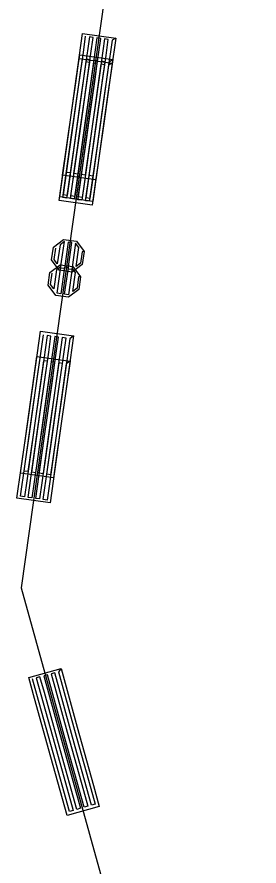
# Model space of a CAD drawing. Extents: x -266179 to -264727, y -1243225 to -1241702.
# Drawn here: x -265587.11 to -265582.04, y -1243189.54 to -1243171.75 of the extents above; entities that cross this region are included whole.
import ezdxf

# ---------------------------------------------------------------- set-up
doc = ezdxf.new("R2010")
doc.units = 0
for name, color, linetype in [('Vrstva 1', 7, 'Continuous'), ('Vrstva 19', 7, 'Continuous'), ('Vrstva 21', 7, 'Continuous')]:
    doc.layers.add(name, color=color, linetype=linetype)

msp = doc.modelspace()

# ---------------------------------------------------------------- linework, layer by layer
at = {"layer": 'Vrstva 1'}
for p, q in [((-265585.13, -1243170.31), (-265587.02, -1243183.71)), ((-265587.02, -1243183.71), (-265582.04, -1243201.65))]:
    msp.add_line(p, q, dxfattribs=at)
at = {"layer": 'Vrstva 19'}
for p, q in [((-265585.13, -1243170.31), (-265587.02, -1243183.71)), ((-265587.02, -1243183.71), (-265582.04, -1243201.65))]:
    msp.add_line(p, q, dxfattribs=at)
for points in [[(-265585.041, -1243172.191), (-265585.218, -1243173.449), (-265585.396, -1243174.706), (-265585.46, -1243175.162), (-265586.153, -1243175.064), (-265585.976, -1243173.806), (-265585.798, -1243172.549), (-265585.734, -1243172.093), (-265585.041, -1243172.191), (-265585.117, -1243172.231), (-265585.295, -1243173.488), (-265585.472, -1243174.746), (-265585.52, -1243175.082), (-265585.599, -1243175.071), (-265585.421, -1243173.814), (-265585.244, -1243172.556), (-265585.196, -1243172.22), (-265585.275, -1243172.208), (-265585.453, -1243173.466), (-265585.631, -1243174.723), (-265585.678, -1243175.06), (-265585.758, -1243175.049), (-265585.58, -1243173.791), (-265585.402, -1243172.534), (-265585.355, -1243172.197), (-265585.434, -1243172.186), (-265585.611, -1243173.443), (-265585.789, -1243174.701), (-265585.837, -1243175.038), (-265585.916, -1243175.026), (-265585.738, -1243173.769), (-265585.561, -1243172.511), (-265585.513, -1243172.175), (-265585.592, -1243172.164), (-265585.77, -1243173.421), (-265585.948, -1243174.679), (-265585.995, -1243175.015), (-265586.074, -1243175.004), (-265585.897, -1243173.747), (-265585.719, -1243172.489), (-265585.671, -1243172.152)], [(-265585.115, -1243172.718), (-265585.293, -1243173.976), (-265585.47, -1243175.233), (-265585.535, -1243175.689), (-265586.228, -1243175.591), (-265586.05, -1243174.333), (-265585.872, -1243173.076), (-265585.808, -1243172.62), (-265585.115, -1243172.718), (-265585.191, -1243172.758), (-265585.369, -1243174.016), (-265585.547, -1243175.273), (-265585.594, -1243175.61), (-265585.673, -1243175.599), (-265585.496, -1243174.341), (-265585.318, -1243173.084), (-265585.27, -1243172.747), (-265585.35, -1243172.736), (-265585.527, -1243173.993), (-265585.705, -1243175.251), (-265585.753, -1243175.587), (-265585.832, -1243175.576), (-265585.654, -1243174.319), (-265585.476, -1243173.061), (-265585.429, -1243172.725), (-265585.508, -1243172.713), (-265585.686, -1243173.971), (-265585.864, -1243175.228), (-265585.911, -1243175.565), (-265585.99, -1243175.554), (-265585.813, -1243174.296), (-265585.635, -1243173.039), (-265585.587, -1243172.702), (-265585.667, -1243172.691), (-265585.844, -1243173.948), (-265586.022, -1243175.206), (-265586.07, -1243175.543), (-265586.149, -1243175.531), (-265585.971, -1243174.274), (-265585.793, -1243173.016), (-265585.746, -1243172.68)], [(-265585.103, -1243172.64), (-265585.28, -1243173.898), (-265585.456, -1243175.155), (-265585.52, -1243175.611), (-265586.213, -1243175.514), (-265586.037, -1243174.256), (-265585.86, -1243172.998), (-265585.796, -1243172.543), (-265585.103, -1243172.64), (-265585.182, -1243172.7), (-265585.359, -1243173.957), (-265585.535, -1243175.215), (-265585.582, -1243175.552), (-265585.662, -1243175.54), (-265585.485, -1243174.283), (-265585.309, -1243173.025), (-265585.261, -1243172.688), (-265585.341, -1243172.677), (-265585.517, -1243173.935), (-265585.694, -1243175.193), (-265585.741, -1243175.529), (-265585.82, -1243175.518), (-265585.644, -1243174.261), (-265585.467, -1243173.003), (-265585.42, -1243172.666), (-265585.499, -1243172.655), (-265585.676, -1243173.913), (-265585.852, -1243175.17), (-265585.899, -1243175.507), (-265585.979, -1243175.496), (-265585.802, -1243174.238), (-265585.626, -1243172.981), (-265585.578, -1243172.644), (-265585.658, -1243172.633), (-265585.834, -1243173.891), (-265586.01, -1243175.148), (-265586.058, -1243175.485), (-265586.137, -1243175.474), (-265585.961, -1243174.216), (-265585.784, -1243172.958), (-265585.737, -1243172.622)], [(-265585.703, -1243176.662), (-265585.741, -1243176.93), (-265585.955, -1243177.091), (-265586.223, -1243177.053), (-265586.384, -1243176.839), (-265586.346, -1243176.571), (-265586.132, -1243176.41), (-265585.864, -1243176.448), (-265585.703, -1243176.662), (-265585.744, -1243176.667), (-265585.777, -1243176.904), (-265585.868, -1243176.972), (-265585.812, -1243176.576), (-265585.88, -1243176.486), (-265585.958, -1243177.04), (-265586.037, -1243177.029), (-265585.959, -1243176.475), (-265586.038, -1243176.463), (-265586.117, -1243177.018), (-265586.196, -1243177.007), (-265586.117, -1243176.452), (-265586.208, -1243176.52), (-265586.264, -1243176.916), (-265586.332, -1243176.826), (-265586.298, -1243176.588)], [(-265585.777, -1243177.19), (-265585.815, -1243177.457), (-265586.03, -1243177.619), (-265586.297, -1243177.581), (-265586.459, -1243177.366), (-265586.421, -1243177.099), (-265586.206, -1243176.937), (-265585.939, -1243176.975), (-265585.777, -1243177.19), (-265585.818, -1243177.194), (-265585.852, -1243177.432), (-265585.942, -1243177.5), (-265585.886, -1243177.104), (-265585.954, -1243177.013), (-265586.033, -1243177.568), (-265586.112, -1243177.557), (-265586.033, -1243177.002), (-265586.113, -1243176.991), (-265586.191, -1243177.545), (-265586.27, -1243177.534), (-265586.192, -1243176.98), (-265586.282, -1243177.048), (-265586.338, -1243177.444), (-265586.406, -1243177.353), (-265586.373, -1243177.116)], [(-265585.922, -1243178.429), (-265586.1, -1243179.687), (-265586.278, -1243180.944), (-265586.342, -1243181.4), (-265587.035, -1243181.302), (-265586.857, -1243180.044), (-265586.68, -1243178.787), (-265586.615, -1243178.331), (-265585.922, -1243178.429), (-265586.001, -1243178.489), (-265586.179, -1243179.746), (-265586.357, -1243181.004), (-265586.404, -1243181.34), (-265586.483, -1243181.329), (-265586.306, -1243180.072), (-265586.128, -1243178.814), (-265586.08, -1243178.477), (-265586.16, -1243178.466), (-265586.337, -1243179.724), (-265586.515, -1243180.981), (-265586.563, -1243181.318), (-265586.642, -1243181.307), (-265586.464, -1243180.049), (-265586.286, -1243178.792), (-265586.239, -1243178.455), (-265586.318, -1243178.444), (-265586.496, -1243179.701), (-265586.674, -1243180.959), (-265586.721, -1243181.295), (-265586.8, -1243181.284), (-265586.623, -1243180.027), (-265586.445, -1243178.769), (-265586.397, -1243178.433), (-265586.477, -1243178.421), (-265586.654, -1243179.679), (-265586.832, -1243180.936), (-265586.88, -1243181.273), (-265586.959, -1243181.262), (-265586.781, -1243180.004), (-265586.603, -1243178.747), (-265586.556, -1243178.41)], [(-265585.997, -1243178.956), (-265586.174, -1243180.214), (-265586.352, -1243181.471), (-265586.416, -1243181.927), (-265587.109, -1243181.829), (-265586.932, -1243180.571), (-265586.754, -1243179.314), (-265586.69, -1243178.858), (-265585.997, -1243178.956), (-265586.076, -1243179.016), (-265586.253, -1243180.273), (-265586.431, -1243181.531), (-265586.479, -1243181.868), (-265586.558, -1243181.856), (-265586.38, -1243180.599), (-265586.202, -1243179.341), (-265586.155, -1243179.005), (-265586.234, -1243178.994), (-265586.412, -1243180.251), (-265586.589, -1243181.509), (-265586.637, -1243181.845), (-265586.716, -1243181.834), (-265586.539, -1243180.577), (-265586.361, -1243179.319), (-265586.313, -1243178.982), (-265586.392, -1243178.971), (-265586.57, -1243180.229), (-265586.748, -1243181.486), (-265586.795, -1243181.823), (-265586.875, -1243181.812), (-265586.697, -1243180.554), (-265586.519, -1243179.297), (-265586.472, -1243178.96), (-265586.551, -1243178.949), (-265586.729, -1243180.206), (-265586.906, -1243181.464), (-265586.954, -1243181.8), (-265587.033, -1243181.789), (-265586.855, -1243180.532), (-265586.678, -1243179.274), (-265586.63, -1243178.938)], [(-265586.187, -1243185.399), (-265585.848, -1243186.623), (-265585.508, -1243187.846), (-265585.385, -1243188.29), (-265586.06, -1243188.477), (-265586.399, -1243187.253), (-265586.739, -1243186.029), (-265586.862, -1243185.586), (-265586.187, -1243185.399), (-265586.241, -1243185.466), (-265585.902, -1243186.69), (-265585.562, -1243187.913), (-265585.471, -1243188.241), (-265585.548, -1243188.262), (-265585.888, -1243187.039), (-265586.227, -1243185.815), (-265586.318, -1243185.487), (-265586.395, -1243185.508), (-265586.056, -1243186.732), (-265585.716, -1243187.956), (-265585.626, -1243188.284), (-265585.703, -1243188.305), (-265586.042, -1243187.081), (-265586.382, -1243185.858), (-265586.473, -1243185.53), (-265586.55, -1243185.551), (-265586.21, -1243186.775), (-265585.871, -1243187.999), (-265585.78, -1243188.326), (-265585.857, -1243188.348), (-265586.196, -1243187.124), (-265586.536, -1243185.9), (-265586.627, -1243185.573), (-265586.704, -1243185.594), (-265586.364, -1243186.818), (-265586.025, -1243188.042), (-265585.934, -1243188.369), (-265586.011, -1243188.391), (-265586.35, -1243187.167), (-265586.69, -1243185.943), (-265586.781, -1243185.615)]]:
    msp.add_lwpolyline(points, dxfattribs=at)
at = {"layer": 'Vrstva 21'}
for p, q in [((-265585.13, -1243170.31), (-265587.02, -1243183.71)), ((-265587.02, -1243183.71), (-265582.04, -1243201.65))]:
    msp.add_line(p, q, dxfattribs=at)

doc.saveas('drawing.dxf')
